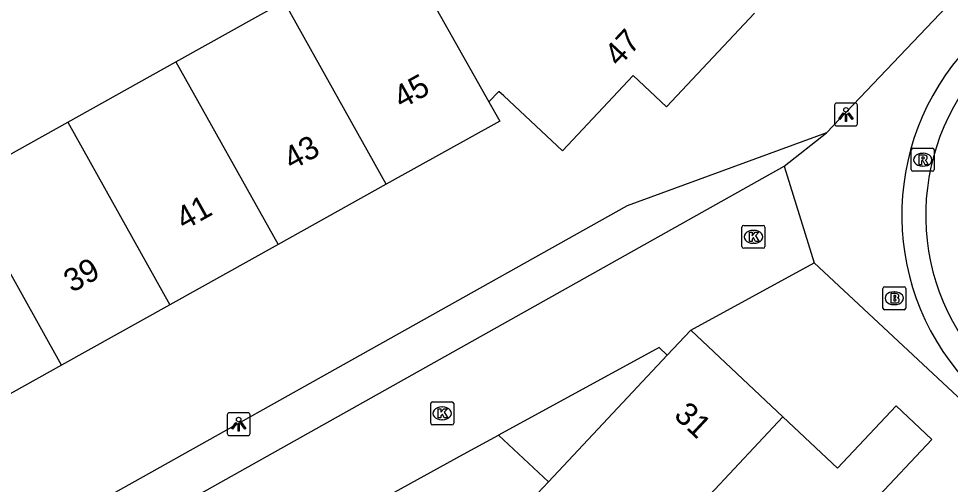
# Model space of a CAD drawing. Extents: x 158474 to 159560, y 388525 to 389605.
# Drawn here: x 159075.73 to 159116.32, y 389255.99 to 389276.28 of the extents above; entities that cross this region are included whole.
import ezdxf

# ---------------------------------------------------------------- set-up
doc = ezdxf.new("R2010")
doc.units = 0
for name, color, linetype in [('IMGEO_Brandkraan', 7, 'Continuous'), ('IMGEO_Kolk', 7, 'Continuous'), ('IMGEO_Lichtpunt', 7, 'Continuous'), ('IMGEO_Muur', 7, 'Continuous'), ('IMGEO_Pand', 7, 'Continuous'), ('IMGEO_Pand_nummerreeks', 7, 'Continuous'), ('IMGEO_Rijbaan_lokaal_open', 7, 'Continuous'), ('IMGEO_Rioolput', 7, 'Continuous'), ('IMGEO_Voetpad_open', 7, 'Continuous')]:
    doc.layers.add(name, color=color, linetype=linetype)

msp = doc.modelspace()

# ---------------------------------------------------------------- linework, layer by layer
at = {"layer": 'IMGEO_Brandkraan'}
for p, q in [((159113.454, 389264.599), (159114.306, 389264.599)), ((159113.379, 389263.673), (159113.379, 389264.525)), ((159113.867, 389264.379), (159113.892, 389264.379)), ((159114.38, 389264.525), (159114.38, 389263.673)), ((159113.89, 389263.819), (159113.865, 389263.819)), ((159114.306, 389263.599), (159113.454, 389263.599))]:
    msp.add_line(p, q, dxfattribs=at)
for points in [[(159113.454, 389264.599), (159114.306, 389264.599)], [(159113.379, 389263.673), (159113.379, 389264.525)], [(159113.727, 389264.299), (159113.727, 389263.899), (159113.94, 389263.899)], [(159113.958, 389264.299), (159113.727, 389264.299)], [(159113.906, 389264.218), (159113.852, 389264.218), (159113.852, 389264.142)], [(159114.38, 389264.525), (159114.38, 389263.673)], [(159113.852, 389264.142), (159113.905, 389264.142)], [(159113.914, 389264.066), (159113.852, 389264.066), (159113.852, 389263.985)], [(159113.852, 389263.985), (159113.914, 389263.985)], [(159114.306, 389263.599), (159113.454, 389263.599)]]:
    msp.add_lwpolyline(points, dxfattribs=at)
for centre, radius, start, end in [((159113.456, 389264.523), 0.0765, 91.552, 178.448), ((159113.456, 389264.523), 0.0765, 91.552, 178.448), ((159114.304, 389264.523), 0.0765, 1.552, 88.448), ((159114.304, 389264.523), 0.0765, 1.552, 88.448), ((159113.907, 389264.18), 0.0379, 267.8285, 90.9355), ((159113.962, 389264.154), 0.145, 59.4692, 91.5367), ((159113.987, 389264.201), 0.0922, 285.5137, 58.1501), ((159113.915, 389264.025), 0.0404, 269.8759, 90.5077), ((159113.946, 389264.15), 0.251, 268.6676, 293.5347), ((159113.992, 389264.009), 0.105, 301.3115, 78.989), ((159113.456, 389263.675), 0.0765, 181.552, 268.448), ((159113.456, 389263.675), 0.0765, 181.552, 268.448), ((159114.304, 389263.675), 0.0765, 271.552, 358.448), ((159114.304, 389263.675), 0.0765, 271.552, 358.448)]:
    msp.add_arc(centre, radius, start, end, dxfattribs=at)
for centre, major_axis, ratio, start_param, end_param in [((159113.866, 389264.099), (-0.387, 0.002), 0.722429, 4.712389, 7.853982), ((159113.891, 389264.099), (-0.39, 0.002), 0.717154, 1.570796, 4.712389)]:
    msp.add_ellipse(centre, major_axis=major_axis, ratio=ratio, start_param=start_param, end_param=end_param, dxfattribs=at)
at = {"layer": 'IMGEO_Kolk'}
for p, q in [((159107.243, 389266.348), (159107.243, 389267.2)), ((159107.318, 389267.274), (159108.17, 389267.274)), ((159107.731, 389267.054), (159107.756, 389267.054)), ((159108.244, 389267.2), (159108.244, 389266.348)), ((159108.17, 389266.274), (159107.318, 389266.274)), ((159107.754, 389266.494), (159107.729, 389266.494)), ((159093.68, 389258.656), (159093.68, 389259.508)), ((159093.755, 389259.582), (159094.607, 389259.582)), ((159094.168, 389259.362), (159094.193, 389259.362)), ((159094.681, 389259.508), (159094.681, 389258.656)), ((159094.607, 389258.582), (159093.755, 389258.582)), ((159094.191, 389258.802), (159094.166, 389258.802))]:
    msp.add_line(p, q, dxfattribs=at)
for points in [[(159107.243, 389266.348), (159107.243, 389267.2)], [(159107.318, 389267.274), (159108.17, 389267.274)], [(159108.244, 389267.2), (159108.244, 389266.348)], [(159107.564, 389266.974), (159107.687, 389266.974), (159107.687, 389266.823), (159107.817, 389266.974), (159107.981, 389266.974), (159107.835, 389266.823), (159107.988, 389266.574), (159107.836, 389266.574), (159107.751, 389266.738), (159107.687, 389266.671), (159107.687, 389266.574), (159107.564, 389266.574), (159107.564, 389266.974)], [(159108.17, 389266.274), (159107.318, 389266.274)], [(159093.68, 389258.656), (159093.68, 389259.508)], [(159093.755, 389259.582), (159094.607, 389259.582)], [(159094.681, 389259.508), (159094.681, 389258.656)], [(159094.001, 389259.282), (159094.124, 389259.282), (159094.124, 389259.131), (159094.254, 389259.282), (159094.418, 389259.282), (159094.272, 389259.131), (159094.425, 389258.882), (159094.273, 389258.882), (159094.188, 389259.046), (159094.124, 389258.979), (159094.124, 389258.882), (159094.001, 389258.882), (159094.001, 389259.282)], [(159094.607, 389258.582), (159093.755, 389258.582)]]:
    msp.add_lwpolyline(points, dxfattribs=at)
for centre, start, end in [((159107.32, 389267.198), 91.552, 178.448), ((159107.32, 389267.198), 91.552, 178.448), ((159108.168, 389267.198), 1.552, 88.448), ((159108.168, 389267.198), 1.552, 88.448), ((159107.32, 389266.35), 181.552, 268.448), ((159107.32, 389266.35), 181.552, 268.448), ((159108.168, 389266.35), 271.552, 358.448), ((159108.168, 389266.35), 271.552, 358.448), ((159093.757, 389259.506), 91.552, 178.448), ((159093.757, 389259.506), 91.552, 178.448), ((159094.605, 389259.506), 1.552, 88.448), ((159094.605, 389259.506), 1.552, 88.448), ((159093.757, 389258.658), 181.552, 268.448), ((159093.757, 389258.658), 181.552, 268.448), ((159094.605, 389258.658), 271.552, 358.448), ((159094.605, 389258.658), 271.552, 358.448)]:
    msp.add_arc(centre, 0.0765, start, end, dxfattribs=at)
for centre, major_axis, ratio, start_param, end_param in [((159107.73, 389266.774), (-0.387, 0.002), 0.722429, 4.712389, 7.853982), ((159107.755, 389266.774), (-0.39, 0.002), 0.717154, 1.570796, 4.712389), ((159094.167, 389259.082), (-0.387, 0.002), 0.722429, 4.712389, 7.853982), ((159094.192, 389259.082), (-0.39, 0.002), 0.717154, 1.570796, 4.712389)]:
    msp.add_ellipse(centre, major_axis=major_axis, ratio=ratio, start_param=start_param, end_param=end_param, dxfattribs=at)
at = {"layer": 'IMGEO_Lichtpunt'}
for p, q in [((159111.276, 389272.507), (159111.276, 389271.7)), ((159111.276, 389272.507), (159111.276, 389271.7)), ((159112.178, 389272.602), (159111.37, 389272.602)), ((159112.178, 389272.602), (159111.37, 389272.602)), ((159112.272, 389271.7), (159112.272, 389272.507)), ((159112.272, 389271.7), (159112.272, 389272.507)), ((159111.37, 389271.606), (159112.178, 389271.606)), ((159111.37, 389271.606), (159112.178, 389271.606)), ((159084.814, 389259.018), (159084.814, 389258.211)), ((159084.814, 389259.018), (159084.814, 389258.211)), ((159085.716, 389259.113), (159084.908, 389259.113)), ((159085.716, 389259.113), (159084.908, 389259.113)), ((159085.81, 389258.211), (159085.81, 389259.018)), ((159085.81, 389258.211), (159085.81, 389259.018)), ((159084.908, 389258.117), (159085.716, 389258.117)), ((159084.908, 389258.117), (159085.716, 389258.117))]:
    msp.add_line(p, q, dxfattribs=at)
for points in [[(159111.65, 389272.171), (159111.689, 389272.143), (159111.501, 389271.881), (159111.463, 389271.908), (159111.65, 389272.171)], [(159111.752, 389272.123), (159111.799, 389272.123), (159111.799, 389271.801), (159111.752, 389271.801), (159111.752, 389272.123)], [(159111.862, 389272.143), (159111.9, 389272.17), (159112.087, 389271.908), (159112.048, 389271.88), (159111.862, 389272.143)], [(159085.188, 389258.682), (159085.227, 389258.654), (159085.039, 389258.392), (159085.001, 389258.419), (159085.188, 389258.682)], [(159085.29, 389258.634), (159085.337, 389258.634), (159085.337, 389258.312), (159085.29, 389258.312), (159085.29, 389258.634)], [(159085.4, 389258.654), (159085.438, 389258.681), (159085.625, 389258.419), (159085.586, 389258.391), (159085.4, 389258.654)]]:
    msp.add_lwpolyline(points, dxfattribs=at)
for centre in [(159111.775, 389272.305), (159085.313, 389258.816)]:
    msp.add_circle(centre, 0.0994, dxfattribs=at)
for centre, start, end in [((159111.37, 389272.507), 90, 180), ((159111.37, 389272.507), 90, 180), ((159112.178, 389272.507), 0, 90), ((159112.178, 389272.507), 0, 90), ((159111.37, 389271.7), 180, 270), ((159111.37, 389271.7), 180, 270), ((159112.178, 389271.7), 270, 0), ((159112.178, 389271.7), 270, 360), ((159084.908, 389259.018), 90, 180), ((159084.908, 389259.018), 90, 180), ((159085.716, 389259.018), 0, 90), ((159085.716, 389259.018), 0, 90), ((159084.908, 389258.211), 180, 270), ((159084.908, 389258.211), 180, 270), ((159085.716, 389258.211), 270, 0), ((159085.716, 389258.211), 270, 360)]:
    msp.add_arc(centre, 0.0946, start, end, dxfattribs=at)
at = {"layer": 'IMGEO_Muur'}
msp.add_lwpolyline([(159091.106, 389247.106), (159088.629, 389249.459), (159086.843, 389252.811), (159090.386, 389254.71), (159095.116, 389257.303), (159096.64, 389258.135)], dxfattribs=at)
at = {"layer": 'IMGEO_Pand'}
for points in [[(159092.642, 389279.008), (159096.22, 389272.648)], [(159082.581, 389274.394), (159087.294, 389277.02)], [(159091.742, 389269.065), (159087.619, 389276.438), (159087.294, 389277.02)], [(159107.793, 389276.522), (159103.956, 389272.431), (159102.497, 389273.799), (159099.42, 389270.518), (159096.867, 389272.912), (159096.654, 389273.112), (159096.22, 389272.648)], [(159077.869, 389271.768), (159082.581, 389274.394)], [(159082.581, 389274.394), (159087.031, 389266.439)], [(159096.22, 389272.648), (159096.686, 389271.819), (159091.742, 389269.065)], [(159073.157, 389269.143), (159077.869, 389271.768)], [(159077.869, 389271.768), (159082.307, 389263.807)], [(159077.598, 389261.183), (159073.157, 389269.143)], [(159091.742, 389269.065), (159087.031, 389266.439)], [(159087.031, 389266.439), (159082.307, 389263.807)], [(159082.307, 389263.807), (159077.598, 389261.183)], [(159105.014, 389262.706), (159103.987, 389261.613)], [(159109.028, 389258.935), (159105.014, 389262.706)], [(159103.987, 389261.613), (159103.628, 389261.95), (159096.64, 389258.135)], [(159103.987, 389261.613), (159098.807, 389256.099)], [(159077.598, 389261.183), (159072.868, 389258.548)], [(159109.028, 389258.935), (159111.405, 389256.702), (159113.955, 389259.417), (159115.516, 389257.951), (159112.974, 389255.247)], [(159101.601, 389251.004), (159109.028, 389258.935)], [(159096.64, 389258.135), (159098.807, 389256.099)], [(159098.807, 389256.099), (159097.574, 389254.787), (159101.601, 389251.004)]]:
    msp.add_lwpolyline(points, dxfattribs=at)
at = {"layer": 'IMGEO_Rijbaan_lokaal_open'}
for points in [[(159069.405, 389243.038), (159067.471, 389246.523), (159073.674, 389250), (159109.088, 389269.852)], [(159109.088, 389269.852), (159110.389, 389265.646)], [(159105.014, 389262.706), (159110.389, 389265.646)], [(159086.843, 389252.811), (159090.386, 389254.71), (159095.116, 389257.303), (159096.64, 389258.135)]]:
    msp.add_lwpolyline(points, dxfattribs=at)
msp.add_arc((159124.945, 389267.72), 9.698, 136.7967, 225.4855, dxfattribs=at)
at = {"layer": 'IMGEO_Rioolput'}
for p, q in [((159114.618, 389269.706), (159114.618, 389270.558)), ((159114.693, 389270.632), (159115.545, 389270.632)), ((159115.106, 389270.412), (159115.131, 389270.412)), ((159115.619, 389270.558), (159115.619, 389269.706)), ((159115.129, 389269.852), (159115.104, 389269.852)), ((159115.545, 389269.632), (159114.693, 389269.632))]:
    msp.add_line(p, q, dxfattribs=at)
for points in [[(159114.618, 389269.706), (159114.618, 389270.558)], [(159114.693, 389270.632), (159115.545, 389270.632)], [(159115.207, 389270.33), (159114.955, 389270.332), (159114.955, 389269.932)], [(159115.133, 389270.251), (159115.079, 389270.251), (159115.079, 389270.17)], [(159115.619, 389270.558), (159115.619, 389269.706)], [(159114.955, 389269.932), (159115.079, 389269.932), (159115.079, 389270.094), (159115.09, 389270.094)], [(159115.079, 389270.17), (159115.131, 389270.17)], [(159115.137, 389270.065), (159115.208, 389269.932), (159115.348, 389269.932), (159115.283, 389270.058)], [(159115.545, 389269.632), (159114.693, 389269.632)]]:
    msp.add_lwpolyline(points, dxfattribs=at)
for centre, radius, start, end in [((159114.695, 389270.556), 0.0765, 91.552, 178.448), ((159114.695, 389270.556), 0.0765, 91.552, 178.448), ((159115.139, 389270.155), 0.0964, 77.0061, 93.1865), ((159115.206, 389270.22), 0.109, 350.3612, 89.416), ((159115.543, 389270.556), 0.0765, 1.552, 88.448), ((159115.543, 389270.556), 0.0765, 1.552, 88.448), ((159115.089, 389270.041), 0.0533, 26.0293, 88.6989), ((159115.115, 389270.359), 0.19, 274.7715, 282.9687), ((159115.153, 389270.212), 0.0378, 276.6634, 79.6772), ((159115.204, 389270.22), 0.112, 277.5842, 350.9817), ((159115.188, 389270.005), 0.108, 29.5134, 73.7905), ((159114.695, 389269.708), 0.0765, 181.552, 268.448), ((159114.695, 389269.708), 0.0765, 181.552, 268.448), ((159115.543, 389269.708), 0.0765, 271.552, 358.448), ((159115.543, 389269.708), 0.0765, 271.552, 358.448)]:
    msp.add_arc(centre, radius, start, end, dxfattribs=at)
for centre, major_axis, ratio, start_param, end_param in [((159115.105, 389270.132), (-0.387, 0.002), 0.722429, 4.712389, 7.853982), ((159115.13, 389270.132), (-0.39, 0.002), 0.717154, 1.570796, 4.712389)]:
    msp.add_ellipse(centre, major_axis=major_axis, ratio=ratio, start_param=start_param, end_param=end_param, dxfattribs=at)
at = {"layer": 'IMGEO_Voetpad_open'}
for points in [[(159110.931, 389271.309), (159123.417, 389284.434)], [(159110.931, 389271.309), (159102.235, 389268.131), (159069.849, 389250), (159064.373, 389246.934), (159052.944, 389267.29)], [(159109.088, 389269.852), (159110.931, 389271.309)], [(159110.389, 389265.646), (159116.849, 389259.611)]]:
    msp.add_lwpolyline(points, dxfattribs=at)
msp.add_arc((159124.944, 389267.72), 10.737, 136.7917, 224.9194, dxfattribs=at)

# ---------------------------------------------------------------- texts
at = {"layer": 'IMGEO_Pand_nummerreeks'}
for s, rotation, p in [('47', 46.8336, (159101.875, 389274.144)), ('45', 29.1292, (159092.418, 389272.326)), ('43', 29.1292, (159087.629, 389269.657)), ('41', 29.1271, (159082.939, 389267.044)), ('39', 29.1271, (159078.051, 389264.32)), ('31', 316.8162, (159104.229, 389258.944))]:
    msp.add_text(s, height=1, rotation=rotation, dxfattribs=at).set_placement(p)

doc.saveas('drawing.dxf')
